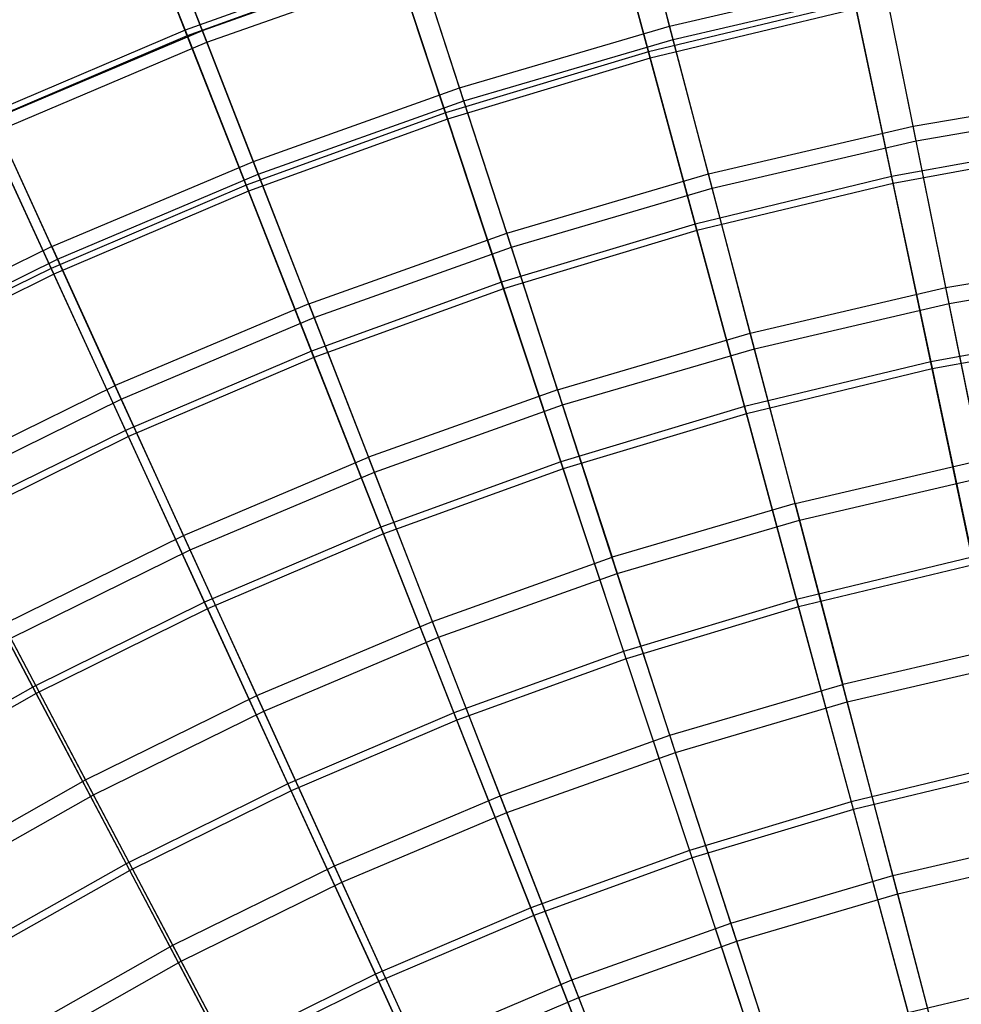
# Model space of a CAD drawing. Extents: x 0.1 to 12.1, y -6 to 6.
# Tile 321 of 334: x 4.1 to 5.2, y 3.3 to 4.5. Entities that reach past the tile are written whole.
import ezdxf

# ---------------------------------------------------------------- set-up
doc = ezdxf.new("R2010")
doc.units = 0
doc.header["$LTSCALE"] = 2.54
doc.layers.get('0').update_dxf_attribs({"linetype": 'CONTINUOUS'})

# ---------------------------------------------------------------- blocks, each defined once
blk = doc.blocks.new('DROPS_COLOR_B-11195_STL')
at = {"color": 0}
for p, q in [((4.8751, 4.5078, 10.9169), (4.8317, 4.6728, 10.6389)), ((4.8751, 4.5078, 10.9169), (4.8317, 4.6728, 10.6389)), ((4.8794, 4.4917, 4.4442), (4.8356, 4.658, 4.7214)), ((4.8794, 4.4917, 4.4442), (4.8356, 4.658, 4.7214)), ((4.3071, 4.5024, 10.6389), (4.2508, 4.6468, 10.3518)), ((4.3071, 4.5024, 10.6389), (4.2508, 4.6468, 10.3518)), ((4.3126, 4.4881, 4.7214), (4.2559, 4.6339, 5.0076)), ((4.3126, 4.4881, 4.7214), (4.2559, 4.6339, 5.0076)), ((4.3071, 4.5024, 10.6389), (4.567, 4.5951, 10.6389)), ((4.3071, 4.5024, 10.6389), (4.567, 4.5951, 10.6389)), ((4.6197, 4.4328, 10.9169), (4.567, 4.5951, 10.6389)), ((4.6197, 4.4328, 10.9169), (4.567, 4.5951, 10.6389)), ((4.3126, 4.4881, 4.7214), (4.5717, 4.5805, 4.7214)), ((4.3126, 4.4881, 4.7214), (4.5717, 4.5805, 4.7214)), ((4.6249, 4.4169, 4.4442), (4.5717, 4.5805, 4.7214)), ((4.6249, 4.4169, 4.4442), (4.5717, 4.5805, 4.7214)), ((4.8751, 4.5078, 10.9169), (5.1344, 4.5681, 10.9169)), ((4.8751, 4.5078, 10.9169), (5.1344, 4.5681, 10.9169)), ((5.1713, 4.3861, 11.1851), (5.1344, 4.5681, 10.9169)), ((5.1713, 4.3861, 11.1851), (5.1344, 4.5681, 10.9169)), ((4.8794, 4.4917, 4.4442), (5.1377, 4.5517, 4.4442)), ((4.8794, 4.4917, 4.4442), (5.1377, 4.5517, 4.4442)), ((5.1749, 4.3684, 4.177), (5.1377, 4.5517, 4.4442)), ((5.1749, 4.3684, 4.177), (5.1377, 4.5517, 4.4442)), ((4.0529, 4.395, 10.6389), (4.3071, 4.5024, 10.6389)), ((4.0529, 4.395, 10.6389), (4.3071, 4.5024, 10.6389)), ((4.369, 4.3434, 10.9169), (4.3071, 4.5024, 10.6389)), ((4.369, 4.3434, 10.9169), (4.3071, 4.5024, 10.6389)), ((4.6197, 4.4328, 10.9169), (4.8751, 4.5078, 10.9169)), ((4.6197, 4.4328, 10.9169), (4.8751, 4.5078, 10.9169)), ((4.9223, 4.3282, 11.1851), (4.8751, 4.5078, 10.9169)), ((4.9223, 4.3282, 11.1851), (4.8751, 4.5078, 10.9169)), ((4.6249, 4.4169, 4.4442), (4.8794, 4.4917, 4.4442)), ((4.6249, 4.4169, 4.4442), (4.8794, 4.4917, 4.4442)), ((4.9269, 4.3107, 4.177), (4.8794, 4.4917, 4.4442)), ((4.9269, 4.3107, 4.177), (4.8794, 4.4917, 4.4442)), ((4.0592, 4.381, 4.7214), (4.3126, 4.4881, 4.7214)), ((4.0592, 4.381, 4.7214), (4.3126, 4.4881, 4.7214)), ((4.375, 4.3278, 4.4442), (4.3126, 4.4881, 4.7214)), ((4.375, 4.3278, 4.4442), (4.3126, 4.4881, 4.7214)), ((4.369, 4.3434, 10.9169), (4.6197, 4.4328, 10.9169)), ((4.369, 4.3434, 10.9169), (4.6197, 4.4328, 10.9169)), ((4.6771, 4.2562, 11.1851), (4.6197, 4.4328, 10.9169)), ((4.6771, 4.2562, 11.1851), (4.6197, 4.4328, 10.9169)), ((5.1713, 4.3861, 11.1851), (5.4231, 4.4297, 11.1851)), ((5.1713, 4.3861, 11.1851), (5.4231, 4.4297, 11.1851)), ((4.375, 4.3278, 4.4442), (4.6249, 4.4169, 4.4442)), ((4.375, 4.3278, 4.4442), (4.6249, 4.4169, 4.4442)), ((4.6827, 4.239, 4.177), (4.6249, 4.4169, 4.4442)), ((4.6827, 4.239, 4.177), (4.6249, 4.4169, 4.4442)), ((5.1749, 4.3684, 4.177), (5.4257, 4.4118, 4.177)), ((5.1749, 4.3684, 4.177), (5.4257, 4.4118, 4.177)), ((4.1238, 4.2398, 10.9169), (4.0529, 4.395, 10.6389)), ((4.1238, 4.2398, 10.9169), (4.0529, 4.395, 10.6389)), ((4.1307, 4.2245, 4.4442), (4.0592, 4.381, 4.7214)), ((4.1307, 4.2245, 4.4442), (4.0592, 4.381, 4.7214)), ((4.9223, 4.3282, 11.1851), (5.1713, 4.3861, 11.1851)), ((4.9223, 4.3282, 11.1851), (5.1713, 4.3861, 11.1851)), ((5.211, 4.1899, 11.4426), (5.1713, 4.3861, 11.1851)), ((5.211, 4.1899, 11.4426), (5.1713, 4.3861, 11.1851)), ((4.9269, 4.3107, 4.177), (5.1749, 4.3684, 4.177)), ((4.9269, 4.3107, 4.177), (5.1749, 4.3684, 4.177)), ((5.2149, 4.1708, 3.9205), (5.1749, 4.3684, 4.177)), ((5.2149, 4.1708, 3.9205), (5.1749, 4.3684, 4.177)), ((4.1238, 4.2398, 10.9169), (4.369, 4.3434, 10.9169)), ((4.1238, 4.2398, 10.9169), (4.369, 4.3434, 10.9169)), ((4.4363, 4.1703, 11.1851), (4.369, 4.3434, 10.9169)), ((4.4363, 4.1703, 11.1851), (4.369, 4.3434, 10.9169)), ((4.1307, 4.2245, 4.4442), (4.375, 4.3278, 4.4442)), ((4.1307, 4.2245, 4.4442), (4.375, 4.3278, 4.4442)), ((4.4429, 4.1534, 4.177), (4.375, 4.3278, 4.4442)), ((4.4429, 4.1534, 4.177), (4.375, 4.3278, 4.4442)), ((4.6771, 4.2562, 11.1851), (4.9223, 4.3282, 11.1851)), ((4.6771, 4.2562, 11.1851), (4.9223, 4.3282, 11.1851)), ((4.9732, 4.1346, 11.4426), (4.9223, 4.3282, 11.1851)), ((4.9732, 4.1346, 11.4426), (4.9223, 4.3282, 11.1851)), ((4.6827, 4.239, 4.177), (4.9269, 4.3107, 4.177)), ((4.6827, 4.239, 4.177), (4.9269, 4.3107, 4.177)), ((4.9782, 4.1157, 3.9205), (4.9269, 4.3107, 4.177)), ((4.9782, 4.1157, 3.9205), (4.9269, 4.3107, 4.177)), ((4.4363, 4.1703, 11.1851), (4.6771, 4.2562, 11.1851)), ((4.4363, 4.1703, 11.1851), (4.6771, 4.2562, 11.1851)), ((4.7389, 4.0658, 11.4426), (4.6771, 4.2562, 11.1851)), ((4.7389, 4.0658, 11.4426), (4.6771, 4.2562, 11.1851)), ((4.1238, 4.2398, 10.9169), (3.8849, 4.1223, 10.9169)), ((4.1238, 4.2398, 10.9169), (3.8849, 4.1223, 10.9169)), ((4.1238, 4.2398, 10.9169), (4.2009, 4.0708, 11.1851)), ((4.1238, 4.2398, 10.9169), (4.2009, 4.0708, 11.1851)), ((4.4429, 4.1534, 4.177), (4.6827, 4.239, 4.177)), ((4.4429, 4.1534, 4.177), (4.6827, 4.239, 4.177)), ((4.745, 4.0473, 3.9205), (4.6827, 4.239, 4.177)), ((4.745, 4.0473, 3.9205), (4.6827, 4.239, 4.177)), ((5.211, 4.1899, 11.4426), (5.4516, 4.2315, 11.4426)), ((5.211, 4.1899, 11.4426), (5.4516, 4.2315, 11.4426)), ((3.8927, 4.1075, 4.4442), (4.1307, 4.2245, 4.4442)), ((3.8927, 4.1075, 4.4442), (4.1307, 4.2245, 4.4442)), ((4.2084, 4.0544, 4.177), (4.1307, 4.2245, 4.4442)), ((4.2084, 4.0544, 4.177), (4.1307, 4.2245, 4.4442)), ((5.2149, 4.1708, 3.9205), (5.4544, 4.2122, 3.9205)), ((5.2149, 4.1708, 3.9205), (5.4544, 4.2122, 3.9205)), ((4.9732, 4.1346, 11.4426), (5.211, 4.1899, 11.4426)), ((4.9732, 4.1346, 11.4426), (5.211, 4.1899, 11.4426)), ((5.2536, 3.98, 11.6886), (5.211, 4.1899, 11.4426)), ((5.2536, 3.98, 11.6886), (5.211, 4.1899, 11.4426)), ((4.4363, 4.1703, 11.1851), (4.2009, 4.0708, 11.1851)), ((4.4363, 4.1703, 11.1851), (4.2009, 4.0708, 11.1851)), ((4.4363, 4.1703, 11.1851), (4.509, 3.9837, 11.4426)), ((4.4363, 4.1703, 11.1851), (4.509, 3.9837, 11.4426)), ((4.9782, 4.1157, 3.9205), (5.2149, 4.1708, 3.9205)), ((4.9782, 4.1157, 3.9205), (5.2149, 4.1708, 3.9205)), ((5.2577, 3.9596, 3.6756), (5.2149, 4.1708, 3.9205)), ((5.2577, 3.9596, 3.6756), (5.2149, 4.1708, 3.9205)), ((4.2084, 4.0544, 4.177), (4.4429, 4.1534, 4.177)), ((4.2084, 4.0544, 4.177), (4.4429, 4.1534, 4.177)), ((4.5161, 3.9656, 3.9205), (4.4429, 4.1534, 4.177)), ((4.5161, 3.9656, 3.9205), (4.4429, 4.1534, 4.177)), ((4.7389, 4.0658, 11.4426), (4.9732, 4.1346, 11.4426)), ((4.7389, 4.0658, 11.4426), (4.9732, 4.1346, 11.4426)), ((5.0277, 3.9274, 11.6886), (4.9732, 4.1346, 11.4426)), ((5.0277, 3.9274, 11.6886), (4.9732, 4.1346, 11.4426)), ((4.745, 4.0473, 3.9205), (4.9782, 4.1157, 3.9205)), ((4.745, 4.0473, 3.9205), (4.9782, 4.1157, 3.9205)), ((5.0329, 3.9074, 3.6756), (4.9782, 4.1157, 3.9205)), ((5.0329, 3.9074, 3.6756), (4.9782, 4.1157, 3.9205)), ((3.9715, 3.9581, 11.1851), (4.2009, 4.0708, 11.1851)), ((3.9715, 3.9581, 11.1851), (4.2009, 4.0708, 11.1851)), ((4.2841, 3.8887, 11.4426), (4.2009, 4.0708, 11.1851)), ((4.2841, 3.8887, 11.4426), (4.2009, 4.0708, 11.1851)), ((4.7389, 4.0658, 11.4426), (4.509, 3.9837, 11.4426)), ((4.7389, 4.0658, 11.4426), (4.509, 3.9837, 11.4426)), ((4.7389, 4.0658, 11.4426), (4.8051, 3.8621, 11.6886)), ((4.7389, 4.0658, 11.4426), (4.8051, 3.8621, 11.6886)), ((3.98, 3.942, 4.177), (4.2084, 4.0544, 4.177)), ((3.98, 3.942, 4.177), (4.2084, 4.0544, 4.177)), ((4.2922, 3.871, 3.9205), (4.2084, 4.0544, 4.177)), ((4.2922, 3.871, 3.9205), (4.2084, 4.0544, 4.177)), ((4.5161, 3.9656, 3.9205), (4.745, 4.0473, 3.9205)), ((4.5161, 3.9656, 3.9205), (4.745, 4.0473, 3.9205)), ((4.8115, 3.8424, 3.6756), (4.745, 4.0473, 3.9205)), ((4.8115, 3.8424, 3.6756), (4.745, 4.0473, 3.9205)), ((4.2841, 3.8887, 11.4426), (4.509, 3.9837, 11.4426)), ((4.2841, 3.8887, 11.4426), (4.509, 3.9837, 11.4426)), ((4.5867, 3.7841, 11.6886), (4.509, 3.9837, 11.4426)), ((4.5867, 3.7841, 11.6886), (4.509, 3.9837, 11.4426)), ((5.0277, 3.9274, 11.6886), (5.2536, 3.98, 11.6886)), ((5.0277, 3.9274, 11.6886), (5.2536, 3.98, 11.6886)), ((4.2922, 3.871, 3.9205), (4.5161, 3.9656, 3.9205)), ((4.2922, 3.871, 3.9205), (4.5161, 3.9656, 3.9205)), ((4.5942, 3.7648, 3.6756), (4.5161, 3.9656, 3.9205)), ((4.5942, 3.7648, 3.6756), (4.5161, 3.9656, 3.9205)), ((5.0329, 3.9074, 3.6756), (5.2577, 3.9596, 3.6756)), ((5.0329, 3.9074, 3.6756), (5.2577, 3.9596, 3.6756)), ((5.0277, 3.9274, 11.6886), (4.8051, 3.8621, 11.6886)), ((5.0277, 3.9274, 11.6886), (4.8051, 3.8621, 11.6886)), ((5.0277, 3.9274, 11.6886), (5.0855, 3.7074, 11.9225)), ((5.0277, 3.9274, 11.6886), (5.0855, 3.7074, 11.9225)), ((4.8115, 3.8424, 3.6756), (5.0329, 3.9074, 3.6756)), ((4.8115, 3.8424, 3.6756), (5.0329, 3.9074, 3.6756)), ((5.0911, 3.6862, 3.443), (5.0329, 3.9074, 3.6756)), ((5.0911, 3.6862, 3.443), (5.0329, 3.9074, 3.6756)), ((4.065, 3.781, 11.4426), (4.2841, 3.8887, 11.4426)), ((4.065, 3.781, 11.4426), (4.2841, 3.8887, 11.4426)), ((4.3731, 3.6939, 11.6886), (4.2841, 3.8887, 11.4426)), ((4.3731, 3.6939, 11.6886), (4.2841, 3.8887, 11.4426)), ((4.0741, 3.7638, 3.9205), (4.2922, 3.871, 3.9205)), ((4.0741, 3.7638, 3.9205), (4.2922, 3.871, 3.9205)), ((4.3817, 3.675, 3.6756), (4.2922, 3.871, 3.9205)), ((4.3817, 3.675, 3.6756), (4.2922, 3.871, 3.9205)), ((4.5867, 3.7841, 11.6886), (4.8051, 3.8621, 11.6886)), ((4.5867, 3.7841, 11.6886), (4.8051, 3.8621, 11.6886)), ((4.8754, 3.6458, 11.9225), (4.8051, 3.8621, 11.6886)), ((4.8754, 3.6458, 11.9225), (4.8051, 3.8621, 11.6886)), ((4.5942, 3.7648, 3.6756), (4.8115, 3.8424, 3.6756)), ((4.5942, 3.7648, 3.6756), (4.8115, 3.8424, 3.6756)), ((4.8822, 3.6249, 3.443), (4.8115, 3.8424, 3.6756)), ((4.8822, 3.6249, 3.443), (4.8115, 3.8424, 3.6756)), ((4.3731, 3.6939, 11.6886), (4.5867, 3.7841, 11.6886)), ((4.3731, 3.6939, 11.6886), (4.5867, 3.7841, 11.6886)), ((4.6692, 3.5722, 11.9225), (4.5867, 3.7841, 11.6886)), ((4.6692, 3.5722, 11.9225), (4.5867, 3.7841, 11.6886)), ((4.1649, 3.5915, 11.6886), (4.065, 3.781, 11.4426)), ((4.1649, 3.5915, 11.6886), (4.065, 3.781, 11.4426)), ((4.1746, 3.5732, 3.6756), (4.0741, 3.7638, 3.9205)), ((4.1746, 3.5732, 3.6756), (4.0741, 3.7638, 3.9205)), ((4.3817, 3.675, 3.6756), (4.5942, 3.7648, 3.6756)), ((4.3817, 3.675, 3.6756), (4.5942, 3.7648, 3.6756)), ((4.6772, 3.5518, 3.443), (4.5942, 3.7648, 3.6756)), ((4.6772, 3.5518, 3.443), (4.5942, 3.7648, 3.6756)), ((5.2987, 3.757, 11.9225), (5.0855, 3.7074, 11.9225)), ((5.2987, 3.757, 11.9225), (5.0855, 3.7074, 11.9225)), ((5.0911, 3.6862, 3.443), (5.3031, 3.7355, 3.443)), ((5.0911, 3.6862, 3.443), (5.3031, 3.7355, 3.443)), ((4.8754, 3.6458, 11.9225), (5.0855, 3.7074, 11.9225)), ((4.8754, 3.6458, 11.9225), (5.0855, 3.7074, 11.9225)), ((5.1465, 3.4753, 12.1434), (5.0855, 3.7074, 11.9225)), ((5.1465, 3.4753, 12.1434), (5.0855, 3.7074, 11.9225)), ((4.1649, 3.5915, 11.6886), (4.3731, 3.6939, 11.6886)), ((4.1649, 3.5915, 11.6886), (4.3731, 3.6939, 11.6886)), ((4.4676, 3.487, 11.9225), (4.3731, 3.6939, 11.6886)), ((4.4676, 3.487, 11.9225), (4.3731, 3.6939, 11.6886)), ((4.1746, 3.5732, 3.6756), (4.3817, 3.675, 3.6756)), ((4.1746, 3.5732, 3.6756), (4.3817, 3.675, 3.6756)), ((4.4767, 3.467, 3.443), (4.3817, 3.675, 3.6756)), ((4.4767, 3.467, 3.443), (4.3817, 3.675, 3.6756)), ((4.8822, 3.6249, 3.443), (5.0911, 3.6862, 3.443)), ((4.8822, 3.6249, 3.443), (5.0911, 3.6862, 3.443)), ((5.1524, 3.453, 3.2233), (5.0911, 3.6862, 3.443)), ((5.1524, 3.453, 3.2233), (5.0911, 3.6862, 3.443)), ((4.6692, 3.5722, 11.9225), (4.8754, 3.6458, 11.9225)), ((4.6692, 3.5722, 11.9225), (4.8754, 3.6458, 11.9225)), ((4.9496, 3.4175, 12.1434), (4.8754, 3.6458, 11.9225)), ((4.9496, 3.4175, 12.1434), (4.8754, 3.6458, 11.9225)), ((4.6772, 3.5518, 3.443), (4.8822, 3.6249, 3.443)), ((4.6772, 3.5518, 3.443), (4.8822, 3.6249, 3.443)), ((4.9567, 3.3955, 3.2233), (4.8822, 3.6249, 3.443)), ((4.9567, 3.3955, 3.2233), (4.8822, 3.6249, 3.443)), ((3.963, 3.4775, 11.6886), (4.1649, 3.5915, 11.6886)), ((3.963, 3.4775, 11.6886), (4.1649, 3.5915, 11.6886)), ((4.2711, 3.3904, 11.9225), (4.1649, 3.5915, 11.6886)), ((4.2711, 3.3904, 11.9225), (4.1649, 3.5915, 11.6886)), ((3.9737, 3.4597, 3.6756), (4.1746, 3.5732, 3.6756)), ((3.9737, 3.4597, 3.6756), (4.1746, 3.5732, 3.6756)), ((4.2813, 3.371, 3.443), (4.1746, 3.5732, 3.6756)), ((4.2813, 3.371, 3.443), (4.1746, 3.5732, 3.6756)), ((4.4676, 3.487, 11.9225), (4.6692, 3.5722, 11.9225)), ((4.4676, 3.487, 11.9225), (4.6692, 3.5722, 11.9225)), ((4.7563, 3.3485, 12.1434), (4.6692, 3.5722, 11.9225)), ((4.7563, 3.3485, 12.1434), (4.6692, 3.5722, 11.9225)), ((4.4767, 3.467, 3.443), (4.6772, 3.5518, 3.443)), ((4.4767, 3.467, 3.443), (4.6772, 3.5518, 3.443)), ((4.7647, 3.327, 3.2233), (4.6772, 3.5518, 3.443)), ((4.7647, 3.327, 3.2233), (4.6772, 3.5518, 3.443)), ((5.1465, 3.4753, 12.1434), (5.3464, 3.5218, 12.1434)), ((5.1465, 3.4753, 12.1434), (5.3464, 3.5218, 12.1434)), ((5.1524, 3.453, 3.2233), (5.351, 3.4992, 3.2233)), ((5.1524, 3.453, 3.2233), (5.351, 3.4992, 3.2233)), ((4.2711, 3.3904, 11.9225), (4.4676, 3.487, 11.9225)), ((4.2711, 3.3904, 11.9225), (4.4676, 3.487, 11.9225)), ((4.5673, 3.2686, 12.1434), (4.4676, 3.487, 11.9225)), ((4.5673, 3.2686, 12.1434), (4.4676, 3.487, 11.9225)), ((4.9496, 3.4175, 12.1434), (5.1465, 3.4753, 12.1434)), ((4.9496, 3.4175, 12.1434), (5.1465, 3.4753, 12.1434)), ((5.2105, 3.2317, 12.3507), (5.1465, 3.4753, 12.1434)), ((5.2105, 3.2317, 12.3507), (5.1465, 3.4753, 12.1434)), ((4.2813, 3.371, 3.443), (4.4767, 3.467, 3.443)), ((4.2813, 3.371, 3.443), (4.4767, 3.467, 3.443)), ((4.5768, 3.2476, 3.2233), (4.4767, 3.467, 3.443)), ((4.5768, 3.2476, 3.2233), (4.4767, 3.467, 3.443)), ((4.9567, 3.3955, 3.2233), (5.1524, 3.453, 3.2233)), ((4.9567, 3.3955, 3.2233), (5.1524, 3.453, 3.2233)), ((5.2167, 3.2084, 3.0173), (5.1524, 3.453, 3.2233)), ((5.2167, 3.2084, 3.0173), (5.1524, 3.453, 3.2233)), ((4.7563, 3.3485, 12.1434), (4.9496, 3.4175, 12.1434)), ((4.7563, 3.3485, 12.1434), (4.9496, 3.4175, 12.1434)), ((5.0274, 3.178, 12.3507), (4.9496, 3.4175, 12.1434)), ((5.0274, 3.178, 12.3507), (4.9496, 3.4175, 12.1434)), ((4.0804, 3.2827, 11.9225), (4.2711, 3.3904, 11.9225)), ((4.0804, 3.2827, 11.9225), (4.2711, 3.3904, 11.9225)), ((4.3831, 3.1781, 12.1434), (4.2711, 3.3904, 11.9225)), ((4.3831, 3.1781, 12.1434), (4.2711, 3.3904, 11.9225)), ((4.7647, 3.327, 3.2233), (4.9567, 3.3955, 3.2233)), ((4.7647, 3.327, 3.2233), (4.9567, 3.3955, 3.2233)), ((5.0349, 3.155, 3.0173), (4.9567, 3.3955, 3.2233)), ((5.0349, 3.155, 3.0173), (4.9567, 3.3955, 3.2233)), ((4.0918, 3.2639, 3.443), (4.2813, 3.371, 3.443)), ((4.0918, 3.2639, 3.443), (4.2813, 3.371, 3.443)), ((4.3939, 3.1577, 3.2233), (4.2813, 3.371, 3.443)), ((4.3939, 3.1577, 3.2233), (4.2813, 3.371, 3.443)), ((4.5673, 3.2686, 12.1434), (4.7563, 3.3485, 12.1434)), ((4.5673, 3.2686, 12.1434), (4.7563, 3.3485, 12.1434)), ((4.8477, 3.1138, 12.3507), (4.7563, 3.3485, 12.1434)), ((4.8477, 3.1138, 12.3507), (4.7563, 3.3485, 12.1434)), ((4.5768, 3.2476, 3.2233), (4.7647, 3.327, 3.2233)), ((4.5768, 3.2476, 3.2233), (4.7647, 3.327, 3.2233)), ((4.8564, 3.0913, 3.0173), (4.7647, 3.327, 3.2233)), ((4.8564, 3.0913, 3.0173), (4.7647, 3.327, 3.2233))]:
    blk.add_line(p, q, dxfattribs=at)
blk = doc.blocks.new('GROUP_1')
at = {"color": 0}
for p, q in [((4.157, 10.675, 9.2746), (4.2259, 10.5001, 9.5464)), ((4.157, 10.675, 9.2746), (4.2259, 10.5001, 9.5464)), ((4.2286, 10.4933, 2.4436), (4.1595, 10.6687, 2.715)), ((4.2286, 10.4933, 2.4436), (4.1595, 10.6687, 2.715)), ((4.7366, 10.6692, 9.5464), (4.7894, 10.4737, 9.8075)), ((4.7366, 10.6692, 9.5464), (4.7894, 10.4737, 9.8075)), ((4.7915, 10.4661, 2.183), (4.7385, 10.6621, 2.4436)), ((4.7915, 10.4661, 2.183), (4.7385, 10.6621, 2.4436)), ((4.4789, 10.5918, 9.5464), (4.2259, 10.5001, 9.5464)), ((4.4789, 10.5918, 9.5464), (4.2259, 10.5001, 9.5464)), ((4.4812, 10.5848, 2.4436), (4.2286, 10.4933, 2.4436)), ((4.4812, 10.5848, 2.4436), (4.2286, 10.4933, 2.4436)), ((4.4789, 10.5918, 9.5464), (4.5425, 10.3995, 9.8075)), ((4.4789, 10.5918, 9.5464), (4.5425, 10.3995, 9.8075)), ((4.545, 10.392, 2.183), (4.4812, 10.5848, 2.4436)), ((4.545, 10.392, 2.183), (4.4812, 10.5848, 2.4436)), ((5.0401, 10.534, 9.8075), (4.7894, 10.4737, 9.8075)), ((5.0401, 10.534, 9.8075), (4.7894, 10.4737, 9.8075)), ((5.0401, 10.534, 9.8075), (5.0849, 10.3221, 10.057)), ((5.0401, 10.534, 9.8075), (5.0849, 10.3221, 10.057)), ((5.0417, 10.5263, 2.183), (4.7915, 10.4661, 2.183)), ((5.0417, 10.5263, 2.183), (4.7915, 10.4661, 2.183)), ((5.0867, 10.3139, 1.9339), (5.0417, 10.5263, 2.183)), ((5.0867, 10.3139, 1.9339), (5.0417, 10.5263, 2.183)), ((4.2259, 10.5001, 9.5464), (3.9784, 10.3946, 9.5464)), ((4.2259, 10.5001, 9.5464), (3.9784, 10.3946, 9.5464)), ((4.2259, 10.5001, 9.5464), (4.3001, 10.3117, 9.8075)), ((4.2259, 10.5001, 9.5464), (4.3001, 10.3117, 9.8075)), ((4.2286, 10.4933, 2.4436), (3.9814, 10.3879, 2.4436)), ((4.2286, 10.4933, 2.4436), (3.9814, 10.3879, 2.4436)), ((4.303, 10.3044, 2.183), (4.2286, 10.4933, 2.4436)), ((4.303, 10.3044, 2.183), (4.2286, 10.4933, 2.4436)), ((4.7894, 10.4737, 9.8075), (4.5425, 10.3995, 9.8075)), ((4.7894, 10.4737, 9.8075), (4.5425, 10.3995, 9.8075)), ((4.7894, 10.4737, 9.8075), (4.846, 10.2645, 10.057)), ((4.7894, 10.4737, 9.8075), (4.846, 10.2645, 10.057)), ((4.7915, 10.4661, 2.183), (4.545, 10.392, 2.183)), ((4.7915, 10.4661, 2.183), (4.545, 10.392, 2.183)), ((4.8482, 10.2565, 1.9339), (4.7915, 10.4661, 2.183)), ((4.8482, 10.2565, 1.9339), (4.7915, 10.4661, 2.183)), ((3.9784, 10.3946, 9.5464), (4.063, 10.2105, 9.8075)), ((3.9784, 10.3946, 9.5464), (4.063, 10.2105, 9.8075)), ((4.5425, 10.3995, 9.8075), (4.3001, 10.3117, 9.8075)), ((4.5425, 10.3995, 9.8075), (4.3001, 10.3117, 9.8075)), ((4.545, 10.392, 2.183), (4.303, 10.3044, 2.183)), ((4.545, 10.392, 2.183), (4.303, 10.3044, 2.183)), ((4.5425, 10.3995, 9.8075), (4.6106, 10.1938, 10.057)), ((4.5425, 10.3995, 9.8075), (4.6106, 10.1938, 10.057)), ((4.6133, 10.1859, 1.9339), (4.545, 10.392, 2.183)), ((4.6133, 10.1859, 1.9339), (4.545, 10.392, 2.183)), ((4.0663, 10.2034, 2.183), (3.9814, 10.3879, 2.4436)), ((4.0663, 10.2034, 2.183), (3.9814, 10.3879, 2.4436)), ((5.3267, 10.3662, 10.057), (5.0849, 10.3221, 10.057)), ((5.3267, 10.3662, 10.057), (5.0849, 10.3221, 10.057)), ((5.328, 10.358, 1.9339), (5.0867, 10.3139, 1.9339)), ((5.328, 10.358, 1.9339), (5.0867, 10.3139, 1.9339)), ((5.0849, 10.3221, 10.057), (4.846, 10.2645, 10.057)), ((5.0849, 10.3221, 10.057), (4.846, 10.2645, 10.057)), ((5.0849, 10.3221, 10.057), (5.1326, 10.097, 10.2942)), ((5.0849, 10.3221, 10.057), (5.1326, 10.097, 10.2942)), ((4.3001, 10.3117, 9.8075), (4.063, 10.2105, 9.8075)), ((4.3001, 10.3117, 9.8075), (4.063, 10.2105, 9.8075)), ((4.3001, 10.3117, 9.8075), (4.3796, 10.1101, 10.057)), ((4.3001, 10.3117, 9.8075), (4.3796, 10.1101, 10.057)), ((5.0867, 10.3139, 1.9339), (4.8482, 10.2565, 1.9339)), ((5.0867, 10.3139, 1.9339), (4.8482, 10.2565, 1.9339)), ((5.1344, 10.0883, 1.6972), (5.0867, 10.3139, 1.9339)), ((5.1344, 10.0883, 1.6972), (5.0867, 10.3139, 1.9339)), ((4.303, 10.3044, 2.183), (4.0663, 10.2034, 2.183)), ((4.303, 10.3044, 2.183), (4.0663, 10.2034, 2.183)), ((4.3826, 10.1023, 1.9339), (4.303, 10.3044, 2.183)), ((4.3826, 10.1023, 1.9339), (4.303, 10.3044, 2.183)), ((4.846, 10.2645, 10.057), (4.6106, 10.1938, 10.057)), ((4.846, 10.2645, 10.057), (4.6106, 10.1938, 10.057)), ((4.846, 10.2645, 10.057), (4.9061, 10.0425, 10.2942)), ((4.846, 10.2645, 10.057), (4.9061, 10.0425, 10.2942)), ((4.8482, 10.2565, 1.9339), (4.6133, 10.1859, 1.9339)), ((4.8482, 10.2565, 1.9339), (4.6133, 10.1859, 1.9339)), ((4.9084, 10.0339, 1.6972), (4.8482, 10.2565, 1.9339)), ((4.9084, 10.0339, 1.6972), (4.8482, 10.2565, 1.9339)), ((4.063, 10.2105, 9.8075), (3.8318, 10.0964, 9.8075)), ((4.063, 10.2105, 9.8075), (3.8318, 10.0964, 9.8075)), ((4.063, 10.2105, 9.8075), (4.1535, 10.0137, 10.057)), ((4.063, 10.2105, 9.8075), (4.1535, 10.0137, 10.057)), ((4.0663, 10.2034, 2.183), (3.8355, 10.0894, 2.183)), ((4.0663, 10.2034, 2.183), (3.8355, 10.0894, 2.183)), ((4.157, 10.0061, 1.9339), (4.0663, 10.2034, 2.183)), ((4.157, 10.0061, 1.9339), (4.0663, 10.2034, 2.183)), ((4.6106, 10.1938, 10.057), (4.3796, 10.1101, 10.057)), ((4.6106, 10.1938, 10.057), (4.3796, 10.1101, 10.057)), ((4.6133, 10.1859, 1.9339), (4.3826, 10.1023, 1.9339)), ((4.6133, 10.1859, 1.9339), (4.3826, 10.1023, 1.9339)), ((4.6106, 10.1938, 10.057), (4.6829, 9.9754, 10.2942)), ((4.6106, 10.1938, 10.057), (4.6829, 9.9754, 10.2942)), ((4.6857, 9.967, 1.6972), (4.6133, 10.1859, 1.9339)), ((4.6857, 9.967, 1.6972), (4.6133, 10.1859, 1.9339)), ((5.3617, 10.1389, 10.2942), (5.1326, 10.097, 10.2942)), ((5.3617, 10.1389, 10.2942), (5.1326, 10.097, 10.2942)), ((5.3631, 10.1301, 1.6972), (5.1344, 10.0883, 1.6972)), ((5.3631, 10.1301, 1.6972), (5.1344, 10.0883, 1.6972)), ((4.3796, 10.1101, 10.057), (4.1535, 10.0137, 10.057)), ((4.3796, 10.1101, 10.057), (4.1535, 10.0137, 10.057)), ((4.3826, 10.1023, 1.9339), (4.157, 10.0061, 1.9339)), ((4.3826, 10.1023, 1.9339), (4.157, 10.0061, 1.9339)), ((4.3796, 10.1101, 10.057), (4.4639, 9.8961, 10.2942)), ((4.3796, 10.1101, 10.057), (4.4639, 9.8961, 10.2942)), ((4.4671, 9.8878, 1.6972), (4.3826, 10.1023, 1.9339)), ((4.4671, 9.8878, 1.6972), (4.3826, 10.1023, 1.9339)), ((5.1326, 10.097, 10.2942), (4.9061, 10.0425, 10.2942)), ((5.1326, 10.097, 10.2942), (4.9061, 10.0425, 10.2942)), ((5.1326, 10.097, 10.2942), (5.1828, 9.8595, 10.5184)), ((5.1326, 10.097, 10.2942), (5.1828, 9.8595, 10.5184)), ((5.1344, 10.0883, 1.6972), (4.9084, 10.0339, 1.6972)), ((5.1344, 10.0883, 1.6972), (4.9084, 10.0339, 1.6972)), ((5.1847, 9.8504, 1.4735), (5.1344, 10.0883, 1.6972)), ((5.1847, 9.8504, 1.4735), (5.1344, 10.0883, 1.6972)), ((4.9061, 10.0425, 10.2942), (4.6829, 9.9754, 10.2942)), ((4.9061, 10.0425, 10.2942), (4.6829, 9.9754, 10.2942)), ((4.9061, 10.0425, 10.2942), (4.9694, 9.8081, 10.5184)), ((4.9061, 10.0425, 10.2942), (4.9694, 9.8081, 10.5184)), ((4.9084, 10.0339, 1.6972), (4.6857, 9.967, 1.6972)), ((4.9084, 10.0339, 1.6972), (4.6857, 9.967, 1.6972)), ((4.9719, 9.7991, 1.4735), (4.9084, 10.0339, 1.6972)), ((4.9719, 9.7991, 1.4735), (4.9084, 10.0339, 1.6972)), ((4.1535, 10.0137, 10.057), (3.9331, 9.9049, 10.057)), ((4.1535, 10.0137, 10.057), (3.9331, 9.9049, 10.057)), ((4.1535, 10.0137, 10.057), (4.2496, 9.8047, 10.2942)), ((4.1535, 10.0137, 10.057), (4.2496, 9.8047, 10.2942)), ((4.157, 10.0061, 1.9339), (3.9371, 9.8975, 1.9339)), ((4.157, 10.0061, 1.9339), (3.9371, 9.8975, 1.9339)), ((4.2533, 9.7966, 1.6972), (4.157, 10.0061, 1.9339)), ((4.2533, 9.7966, 1.6972), (4.157, 10.0061, 1.9339)), ((4.6829, 9.9754, 10.2942), (4.4639, 9.8961, 10.2942)), ((4.6829, 9.9754, 10.2942), (4.4639, 9.8961, 10.2942)), ((4.6829, 9.9754, 10.2942), (4.7592, 9.745, 10.5184)), ((4.6829, 9.9754, 10.2942), (4.7592, 9.745, 10.5184)), ((4.6857, 9.967, 1.6972), (4.4671, 9.8878, 1.6972)), ((4.6857, 9.967, 1.6972), (4.4671, 9.8878, 1.6972)), ((4.7622, 9.7361, 1.4735), (4.6857, 9.967, 1.6972)), ((4.7622, 9.7361, 1.4735), (4.6857, 9.967, 1.6972)), ((3.9331, 9.9049, 10.057), (4.0407, 9.7015, 10.2942)), ((3.9331, 9.9049, 10.057), (4.0407, 9.7015, 10.2942)), ((4.0448, 9.6937, 1.6972), (3.9371, 9.8975, 1.9339)), ((4.0448, 9.6937, 1.6972), (3.9371, 9.8975, 1.9339)), ((4.4639, 9.8961, 10.2942), (4.2496, 9.8047, 10.2942)), ((4.4639, 9.8961, 10.2942), (4.2496, 9.8047, 10.2942)), ((4.4671, 9.8878, 1.6972), (4.2533, 9.7966, 1.6972)), ((4.4671, 9.8878, 1.6972), (4.2533, 9.7966, 1.6972)), ((4.4639, 9.8961, 10.2942), (4.5529, 9.6702, 10.5184)), ((4.4639, 9.8961, 10.2942), (4.5529, 9.6702, 10.5184)), ((4.5563, 9.6615, 1.4735), (4.4671, 9.8878, 1.6972)), ((4.5563, 9.6615, 1.4735), (4.4671, 9.8878, 1.6972)), ((5.1828, 9.8595, 10.5184), (4.9694, 9.8081, 10.5184)), ((5.1828, 9.8595, 10.5184), (4.9694, 9.8081, 10.5184)), ((5.1847, 9.8504, 1.4735), (4.9719, 9.7991, 1.4735)), ((5.1847, 9.8504, 1.4735), (4.9719, 9.7991, 1.4735)), ((4.2496, 9.8047, 10.2942), (4.0407, 9.7015, 10.2942)), ((4.2496, 9.8047, 10.2942), (4.0407, 9.7015, 10.2942)), ((4.2496, 9.8047, 10.2942), (4.351, 9.5841, 10.5184)), ((4.2496, 9.8047, 10.2942), (4.351, 9.5841, 10.5184)), ((4.9694, 9.8081, 10.5184), (4.7592, 9.745, 10.5184)), ((4.9694, 9.8081, 10.5184), (4.7592, 9.745, 10.5184)), ((4.9694, 9.8081, 10.5184), (5.0359, 9.5622, 10.7288)), ((4.9694, 9.8081, 10.5184), (5.0359, 9.5622, 10.7288)), ((4.2533, 9.7966, 1.6972), (4.0448, 9.6937, 1.6972)), ((4.2533, 9.7966, 1.6972), (4.0448, 9.6937, 1.6972)), ((4.3549, 9.5756, 1.4735), (4.2533, 9.7966, 1.6972)), ((4.3549, 9.5756, 1.4735), (4.2533, 9.7966, 1.6972)), ((4.9719, 9.7991, 1.4735), (4.7622, 9.7361, 1.4735)), ((4.9719, 9.7991, 1.4735), (4.7622, 9.7361, 1.4735)), ((5.0385, 9.5528, 1.2636), (4.9719, 9.7991, 1.4735)), ((5.0385, 9.5528, 1.2636), (4.9719, 9.7991, 1.4735)), ((4.7592, 9.745, 10.5184), (4.5529, 9.6702, 10.5184)), ((4.7592, 9.745, 10.5184), (4.5529, 9.6702, 10.5184)), ((4.7592, 9.745, 10.5184), (4.8393, 9.5031, 10.7288)), ((4.7592, 9.745, 10.5184), (4.8393, 9.5031, 10.7288)), ((4.7622, 9.7361, 1.4735), (4.5563, 9.6615, 1.4735)), ((4.7622, 9.7361, 1.4735), (4.5563, 9.6615, 1.4735)), ((4.8424, 9.4939, 1.2636), (4.7622, 9.7361, 1.4735)), ((4.8424, 9.4939, 1.2636), (4.7622, 9.7361, 1.4735)), ((4.0407, 9.7015, 10.2942), (3.8379, 9.5869, 10.2942)), ((4.0407, 9.7015, 10.2942), (3.8379, 9.5869, 10.2942)), ((4.0407, 9.7015, 10.2942), (4.1542, 9.4869, 10.5184)), ((4.0407, 9.7015, 10.2942), (4.1542, 9.4869, 10.5184)), ((4.0448, 9.6937, 1.6972), (3.8424, 9.5793, 1.6972)), ((4.0448, 9.6937, 1.6972), (3.8424, 9.5793, 1.6972)), ((4.1586, 9.4787, 1.4735), (4.0448, 9.6937, 1.6972)), ((4.1586, 9.4787, 1.4735), (4.0448, 9.6937, 1.6972)), ((4.5529, 9.6702, 10.5184), (4.351, 9.5841, 10.5184)), ((4.5529, 9.6702, 10.5184), (4.351, 9.5841, 10.5184)), ((4.5563, 9.6615, 1.4735), (4.3549, 9.5756, 1.4735)), ((4.5563, 9.6615, 1.4735), (4.3549, 9.5756, 1.4735)), ((4.5529, 9.6702, 10.5184), (4.6463, 9.4332, 10.7288)), ((4.5529, 9.6702, 10.5184), (4.6463, 9.4332, 10.7288)), ((4.6498, 9.4241, 1.2636), (4.5563, 9.6615, 1.4735)), ((4.6498, 9.4241, 1.2636), (4.5563, 9.6615, 1.4735)), ((5.2355, 9.6103, 10.7288), (5.0359, 9.5622, 10.7288)), ((5.2355, 9.6103, 10.7288), (5.0359, 9.5622, 10.7288)), ((5.2376, 9.6008, 1.2636), (5.0385, 9.5528, 1.2636)), ((5.2376, 9.6008, 1.2636), (5.0385, 9.5528, 1.2636)), ((4.351, 9.5841, 10.5184), (4.1542, 9.4869, 10.5184)), ((4.351, 9.5841, 10.5184), (4.1542, 9.4869, 10.5184)), ((4.3549, 9.5756, 1.4735), (4.1586, 9.4787, 1.4735)), ((4.3549, 9.5756, 1.4735), (4.1586, 9.4787, 1.4735)), ((4.351, 9.5841, 10.5184), (4.4574, 9.3527, 10.7288)), ((4.351, 9.5841, 10.5184), (4.4574, 9.3527, 10.7288)), ((4.4615, 9.3438, 1.2636), (4.3549, 9.5756, 1.4735)), ((4.4615, 9.3438, 1.2636), (4.3549, 9.5756, 1.4735)), ((5.0359, 9.5622, 10.7288), (4.8393, 9.5031, 10.7288)), ((5.0359, 9.5622, 10.7288), (4.8393, 9.5031, 10.7288)), ((5.0385, 9.5528, 1.2636), (4.8424, 9.4939, 1.2636)), ((5.0385, 9.5528, 1.2636), (4.8424, 9.4939, 1.2636)), ((5.0359, 9.5622, 10.7288), (5.1053, 9.3055, 10.925)), ((5.0359, 9.5622, 10.7288), (5.1053, 9.3055, 10.925)), ((5.108, 9.2957, 1.068), (5.0385, 9.5528, 1.2636)), ((5.108, 9.2957, 1.068), (5.0385, 9.5528, 1.2636)), ((4.8393, 9.5031, 10.7288), (4.6463, 9.4332, 10.7288)), ((4.8393, 9.5031, 10.7288), (4.6463, 9.4332, 10.7288)), ((4.8424, 9.4939, 1.2636), (4.6498, 9.4241, 1.2636)), ((4.8424, 9.4939, 1.2636), (4.6498, 9.4241, 1.2636)), ((4.8393, 9.5031, 10.7288), (4.9229, 9.2507, 10.925)), ((4.8393, 9.5031, 10.7288), (4.9229, 9.2507, 10.925)), ((4.9261, 9.241, 1.068), (4.8424, 9.4939, 1.2636)), ((4.9261, 9.241, 1.068), (4.8424, 9.4939, 1.2636)), ((4.1542, 9.4869, 10.5184), (3.9631, 9.379, 10.5184)), ((4.1542, 9.4869, 10.5184), (3.9631, 9.379, 10.5184)), ((4.1542, 9.4869, 10.5184), (4.2733, 9.2618, 10.7288)), ((4.1542, 9.4869, 10.5184), (4.2733, 9.2618, 10.7288)), ((4.1586, 9.4787, 1.4735), (3.9679, 9.371, 1.4735)), ((4.1586, 9.4787, 1.4735), (3.9679, 9.371, 1.4735)), ((4.2779, 9.2531, 1.2636), (4.1586, 9.4787, 1.4735)), ((4.2779, 9.2531, 1.2636), (4.1586, 9.4787, 1.4735)), ((4.6463, 9.4332, 10.7288), (4.4574, 9.3527, 10.7288)), ((4.6463, 9.4332, 10.7288), (4.4574, 9.3527, 10.7288)), ((4.6463, 9.4332, 10.7288), (4.7437, 9.1858, 10.925)), ((4.6463, 9.4332, 10.7288), (4.7437, 9.1858, 10.925)), ((4.6498, 9.4241, 1.2636), (4.4615, 9.3438, 1.2636)), ((4.6498, 9.4241, 1.2636), (4.4615, 9.3438, 1.2636)), ((4.7475, 9.1763, 1.068), (4.6498, 9.4241, 1.2636)), ((4.7475, 9.1763, 1.068), (4.6498, 9.4241, 1.2636)), ((4.4574, 9.3527, 10.7288), (4.2733, 9.2618, 10.7288)), ((4.4574, 9.3527, 10.7288), (4.2733, 9.2618, 10.7288)), ((4.4574, 9.3527, 10.7288), (4.5685, 9.1111, 10.925)), ((4.4574, 9.3527, 10.7288), (4.5685, 9.1111, 10.925)), ((5.2906, 9.3501, 10.925), (5.1053, 9.3055, 10.925)), ((5.2906, 9.3501, 10.925), (5.1053, 9.3055, 10.925)), ((4.4615, 9.3438, 1.2636), (4.2779, 9.2531, 1.2636)), ((4.4615, 9.3438, 1.2636), (4.2779, 9.2531, 1.2636)), ((4.5727, 9.1018, 1.068), (4.4615, 9.3438, 1.2636)), ((4.5727, 9.1018, 1.068), (4.4615, 9.3438, 1.2636))]:
    blk.add_line(p, q, dxfattribs=at)
blk.add_blockref('DROPS_COLOR_B-11195_STL', (-0.06, 5.9973, -1.7), dxfattribs=at)

msp = doc.modelspace()

# ---------------------------------------------------------------- block references
at = {"color": 0}
msp.add_blockref('GROUP_1', (0.06, -5.9973, 1.7), dxfattribs=at)

doc.saveas('drawing.dxf')
